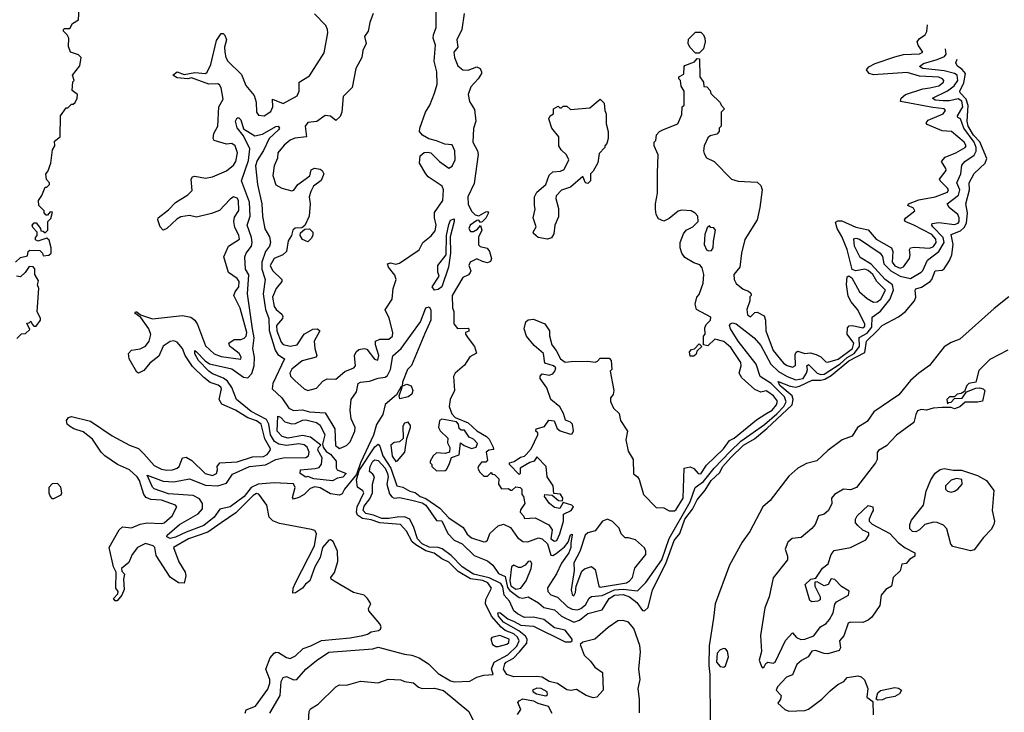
# Model space of a CAD drawing. Extents: x 2380107 to 2585170, y 384273 to 546161.
# Tile 289 of 331: x 2539401 to 2544987, y 477760 to 481690. Entities that reach past the tile are written whole.
import ezdxf

# ---------------------------------------------------------------- set-up
doc = ezdxf.new("R2010")
doc.units = 0

msp = doc.modelspace()

# ---------------------------------------------------------------- linework, layer by layer
at = {"layer": '0CON05XD'}
for points in [[(2539377.5, 480315), (2539405, 480340), (2539445, 480350), (2539450, 480375), (2539458.3, 480381.7), (2539515, 480380), (2539530, 480365), (2539535, 480350), (2539567, 480353), (2539580, 480365), (2539580, 480395), (2539568.3, 480438.3), (2539555, 480450), (2539505, 480432.5), (2539491.7, 480441.7), (2539490, 480455), (2539500, 480465), (2539500, 480485), (2539475, 480510), (2539472.5, 480525), (2539483, 480537), (2539495, 480537.5), (2539520, 480505), (2539521.7, 480491.7), (2539535, 480490), (2539545, 480480), (2539560, 480495), (2539560, 480545), (2539578.3, 480561.7), (2539587, 480597), (2539575, 480600), (2539558.3, 480581.7), (2539551.7, 480581.7), (2539540, 480595), (2539540, 480605), (2539510, 480635), (2539507.5, 480665), (2539527, 480693), (2539545, 480740), (2539555, 480740), (2539570, 480755), (2539570, 480765), (2539553, 480783), (2539550, 480815), (2539561.7, 480828.3), (2539577.5, 480875), (2539588.3, 480951.7), (2539600, 480975), (2539598.3, 481001.7), (2539630, 481025), (2539632.5, 481145), (2539665, 481190), (2539675, 481190), (2539695, 481210), (2539705, 481210), (2539715, 481220), (2539727.5, 481245), (2539730, 481265), (2539698.3, 481288.3), (2539702.5, 481337.5), (2539710, 481345), (2539700, 481375), (2539741.7, 481428.3), (2539750, 481475), (2539735, 481490), (2539690, 481505), (2539678.3, 481538.3), (2539680, 481585), (2539670, 481605), (2539650, 481625), (2539650, 481635), (2539655, 481640), (2539685, 481640), (2539700.7, 481669.3), (2539735, 481690), (2539738.3, 481751.7)], [(2541755, 481273.3), (2541768.9, 481325), (2541766.9, 481395), (2541753.1, 481455), (2541760, 481545), (2541747.5, 481585), (2541748, 481605), (2541763.3, 481645), (2541763.3, 481775)], [(2540680, 477755), (2540686, 477774), (2540738.8, 477795), (2540809.3, 477890.7), (2540820.8, 477925), (2540820.8, 477945), (2540798.2, 478005), (2540821.5, 478068.5), (2540844.5, 478095.5), (2540855, 478101.4), (2540869.3, 478099.3), (2540915, 478071.4), (2540935, 478065.7), (2540965, 478080), (2541008.7, 478121.3), (2541053.2, 478136.8), (2541112.4, 478167.6), (2541275, 478182.3), (2541347.5, 478195), (2541375, 478203.3), (2541395, 478217.1), (2541436.9, 478223.1), (2541448.8, 478231.2), (2541451.2, 478245), (2541445, 478262.5), (2541381.2, 478335), (2541380.7, 478349.3), (2541393.8, 478375), (2541375, 478406), (2541355, 478424), (2541295, 478440), (2541185, 478503.3), (2541167.5, 478515), (2541166.7, 478525), (2541186.8, 478553.2), (2541205.5, 478614.5), (2541204.2, 478675), (2541179.5, 478729.5), (2541165, 478738.6), (2541155, 478735.7), (2541119.6, 478695), (2541105, 478638.8), (2541075.7, 478585), (2541046.7, 478505), (2541022.9, 478487.1), (2541005, 478463.3), (2540965, 478437.5), (2540950, 478435), (2540952.9, 478465), (2540965, 478493.8), (2541073.6, 478705), (2541084.3, 478775), (2541075, 478791.2), (2541057, 478797), (2540875, 478830.8), (2540836.8, 478846.8), (2540817, 478867), (2540803.8, 478935), (2540758.3, 478998.3), (2540745, 479000.6), (2540725, 478989.1), (2540627.8, 478892.2), (2540545, 478834.3), (2540469, 478781), (2540358.6, 478745), (2540274.5, 478695), (2540303.7, 478613.6), (2540340, 478555), (2540344.2, 478535), (2540335, 478493.3), (2540302.5, 478495), (2540255, 478526), (2540175, 478650), (2540168.8, 478695), (2540157.8, 478705), (2540115, 478717.3), (2540070, 478695), (2540038.5, 478655), (2540020.8, 478609.2), (2539979.4, 478575), (2539980.3, 478560.3), (2539996.4, 478543.6), (2539990, 478515), (2539993, 478457), (2539980, 478425), (2539955, 478392.5), (2539943, 478393), (2539932.5, 478405), (2539958.3, 478431.7), (2539960, 478445), (2539947.5, 478465), (2539948.8, 478555), (2539934.3, 478584.3), (2539908, 478695), (2539965.6, 478795), (2539985, 478811.4), (2540001.1, 478811.1), (2540035, 478806.9), (2540085, 478827.3), (2540125, 478834.6), (2540205, 478830.9), (2540221.2, 478835), (2540265.8, 478875), (2540292.5, 478925), (2540285.6, 478935.6), (2540205, 478963.6), (2540145, 478967.5), (2540117.8, 478977.8), (2540105.3, 478995.3), (2540080.7, 479075), (2540068, 479095), (2540025, 479135.4), (2539956.8, 479166.8), (2539884.6, 479214.6), (2539864.3, 479235), (2539815, 479310), (2539762.2, 479352.2), (2539708.5, 479368.5), (2539682.9, 479382.9), (2539671.1, 479395), (2539666.7, 479415), (2539677.3, 479432.7), (2539695, 479437.8), (2539802.4, 479412.4), (2539925, 479328.9), (2540025, 479275.6), (2540075, 479256.5), (2540105, 479225.7), (2540165, 479160.4), (2540205, 479138.8), (2540235, 479132.9), (2540267.5, 479135), (2540295, 479144.4), (2540305.7, 479155), (2540325, 479203.3), (2540345, 479207.5), (2540377.8, 479187.8), (2540454, 479115), (2540495, 479103.1), (2540518, 479115), (2540523.8, 479135), (2540521.2, 479155), (2540537.5, 479175), (2540635, 479181.1), (2540721.5, 479208.5), (2540785, 479210.4), (2540805, 479223.3), (2540821.2, 479245), (2540823.8, 479255), (2540792.1, 479312.1), (2540770.4, 479395), (2540745, 479413.1), (2540695, 479430.8), (2540625.8, 479475), (2540548.2, 479508.2), (2540533.3, 479535), (2540545.6, 479595), (2540541.4, 479605), (2540526.6, 479616.6), (2540481.2, 479631.2), (2540445, 479659.1), (2540382.4, 479722.4), (2540340.8, 479785), (2540324.5, 479825), (2540295, 479860.6), (2540275, 479868.5), (2540255, 479863.3), (2540215, 479838.1), (2540189.7, 479780.3), (2540139.3, 479740.7), (2540105, 479698.8), (2540075, 479683.8), (2540065, 479690), (2540022.2, 479765), (2540019.2, 479795), (2540035, 479814), (2540085, 479822.5), (2540115, 479837.5), (2540135.6, 479865), (2540145.5, 479904.5), (2540134.5, 479935), (2540089.2, 479999.2), (2540053.8, 480025), (2540058.3, 480031.7), (2540065, 480032.5), (2540085.9, 480015.9), (2540155, 479991.8), (2540325, 480010.8), (2540372.2, 480002.2), (2540394.4, 479984.4), (2540409.7, 479959.7), (2540455, 479839.4), (2540504.1, 479794.1), (2540545, 479778.2), (2540655, 479763.3), (2540656.7, 479775), (2540646.7, 479795), (2540605, 479828.8), (2540593.8, 479835), (2540586.7, 479855), (2540617.5, 479875), (2540655, 479875.6), (2540675, 479882.7), (2540685.7, 479894.3), (2540690, 479915), (2540652.2, 480052.2), (2540616.9, 480125), (2540622.9, 480145), (2540645, 480174), (2540646.2, 480205), (2540635, 480220.5), (2540585.8, 480255), (2540560, 480345), (2540585.8, 480404.2), (2540647.5, 480445), (2540645, 480467.5), (2540621.1, 480511.1), (2540616.4, 480545), (2540620, 480570), (2540645, 480607.5), (2540642.2, 480665), (2540635, 480678.1), (2540615, 480684.3), (2540595, 480670.8), (2540535, 480607.5), (2540490, 480590), (2540405, 480568.6), (2540365, 480578.9), (2540315, 480570.5), (2540292.6, 480557.4), (2540235.6, 480504.4), (2540215, 480496.2), (2540198, 480515), (2540184.2, 480555), (2540186.2, 480565), (2540245, 480611.4), (2540285, 480652.9), (2540355, 480695.8), (2540380, 480720), (2540374.3, 480785), (2540381.2, 480798.8), (2540395, 480802), (2540455, 480791.5), (2540495, 480798.5), (2540575, 480833.1), (2540615, 480864.2), (2540626.7, 480885), (2540636.4, 480935), (2540624, 480975), (2540605, 480988), (2540573.9, 480983.9), (2540505, 481003.8), (2540498.8, 481015), (2540502, 481045), (2540525.8, 481085), (2540530, 481195), (2540555, 481240), (2540545, 481302.5), (2540535, 481321.2), (2540525, 481325.8), (2540475, 481324.3), (2540375, 481360), (2540355, 481354.2), (2540295, 481360), (2540270, 481375), (2540295, 481393.3), (2540335, 481378.8), (2540395, 481390), (2540455, 481384.2), (2540465, 481392), (2540486.4, 481435), (2540517.9, 481572.1), (2540545, 481612.5), (2540555, 481612.5), (2540565, 481602.5), (2540574, 481575), (2540562.9, 481535), (2540565.6, 481505), (2540571.1, 481475), (2540581.9, 481455), (2540659.1, 481379.1), (2540685, 481316.7), (2540730.7, 481260.7), (2540742.5, 481222.5), (2540744.4, 481165), (2540755, 481148), (2540787.5, 481145), (2540825, 481170), (2540836.7, 481195), (2540835, 481240), (2540895, 481214.6), (2540975, 481257.5), (2540986.4, 481285), (2540987.1, 481335), (2541045, 481372.2), (2541127.7, 481502.3), (2541149.6, 481615), (2541148.2, 481635), (2541137.1, 481657.1), (2541073, 481723)], [(2541405.6, 481725), (2541387.8, 481675), (2541378.8, 481625), (2541357.5, 481595), (2541365.8, 481555), (2541347.5, 481515), (2541342, 481475), (2541307.6, 481412.4), (2541287.5, 481305), (2541236.2, 481255), (2541228.6, 481165), (2541218.7, 481141.3), (2541195, 481117.5), (2541165, 481143.3), (2541135, 481147.1), (2541087, 481113), (2541035, 481106), (2541021.2, 481085), (2541027.5, 481025), (2540962.6, 481017.4), (2540935, 481005.7), (2540901.3, 480978.7), (2540866.2, 480935), (2540863.8, 480905), (2540845, 480860), (2540836.7, 480805), (2540855, 480753.3), (2540887.5, 480735), (2540945, 480718), (2540957, 480723), (2540978.8, 480755), (2541046.4, 480803.6), (2541055, 480837.5), (2541073.3, 480846.7), (2541105, 480842.5), (2541117.5, 480835), (2541126.2, 480815), (2541112, 480778), (2541067.5, 480745), (2541052.5, 480715), (2541043.3, 480685), (2541048.8, 480645), (2541043.3, 480575), (2541018.3, 480521.7), (2541001.7, 480508.3), (2540963.6, 480506.4), (2540950, 480495), (2540942.5, 480465), (2540923.8, 480435), (2540914, 480375), (2540894.4, 480355.6), (2540845, 480334.3), (2540822.3, 480295), (2540835, 480266.7), (2540889.2, 480215), (2540889.2, 480205), (2540855.9, 480164.1), (2540836.2, 480115), (2540845, 480062.5), (2540855.6, 480045), (2540888.5, 480018.5), (2540893.1, 480005), (2540891.4, 479995), (2540857.5, 479955), (2540860.3, 479925), (2540885, 479859.2), (2540896, 479846), (2540935, 479837.3), (2540974.7, 479845.3), (2541014.5, 479905.5), (2541065, 479934.2), (2541090, 479935), (2541103.3, 479925), (2541072.1, 479865), (2541074.6, 479825), (2541087.5, 479785), (2541083.8, 479775), (2541004.2, 479755), (2540945, 479707.5), (2540934.4, 479685), (2540937.7, 479667.7), (2540961.7, 479641.7), (2541015, 479595.7), (2541035, 479585.7), (2541085, 479599.4), (2541121.8, 479638.2), (2541145, 479652.5), (2541195, 479650), (2541245, 479692.9), (2541296.7, 479715), (2541306, 479725), (2541300, 479785), (2541310, 479805), (2541325, 479818.1), (2541355, 479824.3), (2541370, 479820), (2541414.3, 479764.3), (2541432.5, 479757.5), (2541439.4, 479785), (2541420, 479845), (2541420, 479865), (2541445, 479878), (2541495, 479878), (2541515.7, 479895), (2541517.1, 479915), (2541496.4, 479996.4), (2541473.6, 480043.6), (2541514, 480105), (2541520, 480165), (2541536.4, 480216.4), (2541529.8, 480239.8), (2541494, 480285), (2541487.5, 480305), (2541505, 480311.2), (2541535, 480302), (2541555, 480308), (2541668, 480385), (2541688.8, 480425), (2541735.7, 480464.3), (2541758, 480492), (2541764.4, 480525), (2541754.4, 480565), (2541754.5, 480595.5), (2541801.5, 480665), (2541804.6, 480725), (2541798.5, 480745), (2541718.7, 480798.7), (2541704.6, 480814.6), (2541670, 480875), (2541672.3, 480917.7), (2541695, 480936), (2541715, 480939.2), (2541734.3, 480934.3), (2541782.9, 480885), (2541835, 480848), (2541855, 480858), (2541872.5, 480895), (2541870.4, 480945), (2541855, 480979.2), (2541813, 480983), (2541765, 481003.5), (2541723.1, 481013.1), (2541685.8, 481035), (2541669.2, 481055), (2541670.8, 481075), (2541702.9, 481165), (2541727.5, 481205), (2541755, 481273.3)], [(2541922, 481725), (2541909.2, 481635), (2541881.2, 481575), (2541887.5, 481535), (2541864.2, 481505), (2541867.1, 481475), (2541887.4, 481427.4), (2541915, 481405.7), (2541945, 481404.3), (2541995, 481422.5), (2542013, 481413), (2542020, 481395), (2542020, 481385), (2542002, 481355), (2541960.7, 481309.3), (2541944.4, 481265), (2541953.8, 481225), (2541980.7, 481180.7), (2541988.1, 481115), (2541975, 481072.5), (2541972.7, 480995), (2541999.1, 480945), (2542001.8, 480925), (2541979.4, 480760.6), (2541942.7, 480685), (2541945, 480642.5), (2541963.3, 480603.3), (2541985, 480582), (2542005, 480576.7), (2542045, 480600), (2542055, 480602.5), (2542060, 480595), (2542045, 480563.3), (2542025, 480542.5), (2542015, 480540), (2542005, 480552.5), (2541995, 480550), (2541957.5, 480525), (2541948.6, 480505), (2541957.7, 480487.7), (2541975, 480488.1), (2541998.9, 480501.1), (2542015, 480522.5), (2542022, 480495), (2542004.6, 480455.4), (2542003.2, 480413.2), (2542012.9, 480402.9), (2542052.7, 480392.7), (2542065.5, 480375.5), (2542077.5, 480335), (2542071.2, 480318.8), (2542055, 480310.8), (2542027, 480317), (2541995, 480333.8), (2541956, 480315), (2541950, 480295), (2541960, 480265), (2541957.5, 480255), (2541947.3, 480242.7), (2541915, 480226.2), (2541853.8, 480125), (2541855.8, 480055), (2541863.8, 480035), (2541864, 479965), (2541885, 479937.5), (2541945, 479940), (2541950, 479935), (2541948.3, 479921.7), (2541930, 479915), (2541930, 479905), (2541945, 479882.5), (2541981.2, 479835), (2541991.7, 479798.3), (2541955, 479777.5), (2541925, 479730), (2541872.5, 479685), (2541862.5, 479665), (2541867.5, 479585), (2541843.3, 479535), (2541836.7, 479495), (2541853, 479453), (2541871.7, 479431.7), (2541945, 479402.5), (2541995, 479357.5), (2542050, 479325), (2542065, 479310), (2542087.5, 479265), (2542088.3, 479251.7), (2542063, 479247), (2542047.5, 479235), (2542055, 479190), (2542045, 479180), (2542021.7, 479178.3), (2542003, 479157), (2542000, 479145), (2542010, 479125), (2542035, 479100), (2542055, 479100), (2542075, 479120), (2542081.7, 479111.7), (2542095, 479110), (2542120, 479085), (2542117.5, 479055), (2542135, 479027.5), (2542175, 479030), (2542185, 479020), (2542195, 479020), (2542215, 479040), (2542240, 479035), (2542250, 479025), (2542250, 478995), (2542260, 478985), (2542266.7, 478945), (2542241.7, 478908.3), (2542240, 478895), (2542260, 478875), (2542265, 478860), (2542325, 478862.5), (2542403.1, 478823.1), (2542420.9, 478795), (2542414.7, 478745), (2542435, 478731.1), (2542448.6, 478735), (2542465, 478772), (2542486.4, 478845), (2542485.8, 478884.2), (2542529.2, 478905), (2542542, 478925), (2542532.5, 478935), (2542485, 478950), (2542465, 478916.2), (2542435, 478922), (2542406.7, 478945), (2542377.5, 478985), (2542380, 478995), (2542421.7, 478991.7), (2542458.3, 478961.7), (2542480, 478960), (2542482.5, 478975), (2542468.3, 478998.3), (2542431.7, 479001.7), (2542427.5, 479045), (2542393.8, 479095), (2542387.5, 479155), (2542335, 479210), (2542320, 479185), (2542295, 479177.5), (2542240, 479145), (2542240, 479115), (2542235, 479110), (2542180, 479165), (2542180, 479175), (2542207, 479183), (2542241.7, 479208.3), (2542265, 479212.5), (2542275, 479222.5), (2542303.3, 479255), (2542340, 479335), (2542340, 479345), (2542330, 479355), (2542331.7, 479368.3), (2542378.3, 479381.7), (2542403, 479417), (2542433, 479413), (2542449.3, 479369.3), (2542466.4, 479356.4), (2542525, 479337.5), (2542535, 479340), (2542543, 479357), (2542537.5, 479395), (2542526.1, 479406.1), (2542497.5, 479417.5), (2542486.7, 479455), (2542465, 479492.5), (2542413.9, 479533.9), (2542390.7, 479600.7), (2542353, 479653), (2542353, 479667), (2542365, 479680), (2542405, 479673.8), (2542425, 479680), (2542437.5, 479695), (2542442.5, 479715), (2542430, 479725), (2542380.7, 479740.7), (2542372.5, 479795), (2542320.5, 479840.5), (2542276.7, 479895), (2542262.5, 479935), (2542272.5, 479975), (2542285, 479986.7), (2542315, 479991.2), (2542380, 479965), (2542406.7, 479925), (2542407, 479897), (2542420, 479845), (2542445, 479813.3), (2542470, 479765), (2542495, 479747.5), (2542529.3, 479750.7), (2542625, 479752.5), (2542665, 479747.5), (2542678.3, 479751.7), (2542695, 479770), (2542745, 479770), (2542757, 479757), (2542760, 479705), (2542750, 479695), (2542772.5, 479585), (2542767, 479563), (2542752.5, 479545), (2542753.6, 479523.6), (2542770, 479485), (2542801.2, 479455), (2542810, 479415), (2542850, 479355), (2542840, 479305), (2542852.3, 479242.3), (2542881.2, 479195), (2542883, 479113), (2542906.4, 479096.4), (2542915, 479080), (2542940, 478995), (2543012, 478922), (2543055, 478920), (2543085, 478903.8), (2543115, 478903.8), (2543125, 478910), (2543165.7, 478975), (2543170, 479145), (2543205, 479152.5), (2543225, 479143.3), (2543250, 479115), (2543265, 479113.3), (2543297.8, 479162.2), (2543394.2, 479255), (2543428.3, 479301.7), (2543455, 479316), (2543580, 479420), (2543634.2, 479454.2), (2543670, 479475), (2543695, 479504.4), (2543699.2, 479525), (2543695, 479533.3), (2543678.1, 479555), (2543645, 479579.2), (2543635, 479583.8), (2543605, 479576.7), (2543571.2, 479591.2), (2543497.1, 479657.1), (2543482, 479685), (2543494, 479725), (2543492.5, 479745), (2543435, 479829.2), (2543395, 479863.3), (2543345, 479877.5), (2543305, 479840), (2543280, 479845), (2543280, 479895), (2543290, 479905), (2543288.3, 479941.7), (2543295, 479960), (2543320, 479985), (2543321.7, 480001.7), (2543240, 480045), (2543232.5, 480075), (2543242.5, 480115), (2543255, 480130), (2543278.9, 480195), (2543283.1, 480245), (2543271.9, 480281.9), (2543259.6, 480299.5), (2543225, 480311.2), (2543175, 480341.2), (2543157.5, 480365), (2543147.5, 480395), (2543147.5, 480425), (2543167.5, 480475), (2543182.5, 480495), (2543220, 480515), (2543250, 480545), (2543247.5, 480575), (2543233, 480593), (2543210, 480605), (2543155, 480610), (2543136.4, 480603.6), (2543085, 480562.5), (2543055, 480547.5), (2543025, 480560), (2543012.5, 480585), (2543007.5, 480615), (2543007.5, 480645), (2543020, 480705), (2543019.3, 480820.7), (2543023, 480923), (2543000, 480975), (2543000, 480995), (2543010, 481005), (2543013, 481037), (2543030, 481055), (2543053, 481067), (2543135, 481100), (2543157, 481153), (2543160, 481195), (2543170, 481205), (2543170, 481285), (2543153, 481313), (2543150, 481345), (2543140, 481355), (2543140, 481365), (2543168.3, 481381.7), (2543170, 481425), (2543175, 481430), (2543228.3, 481451.7), (2543245, 481470), (2543258.3, 481468.3), (2543260, 481365), (2543280, 481335), (2543281.7, 481311.7), (2543298.3, 481308.3), (2543318.3, 481288.3), (2543321.7, 481271.7), (2543375, 481220), (2543380, 481205), (2543400, 481185), (2543380, 481165), (2543380, 481085), (2543370, 481075), (2543370, 481055), (2543355, 481040), (2543318.3, 481031.7), (2543305, 481020), (2543283.3, 480975), (2543280, 480945), (2543285, 480930), (2543297, 480907), (2543340, 480885), (2543440, 480785), (2543477, 480773), (2543585, 480767.5), (2543605, 480750), (2543612.5, 480725), (2543600, 480625), (2543583.8, 480555), (2543515, 480442.5), (2543495.8, 480365), (2543486.7, 480285), (2543452, 480245), (2543454.6, 480215), (2543465, 480192.5), (2543505, 480160), (2543535, 480150), (2543548.3, 480138.3), (2543550, 480125), (2543543, 480117), (2543542.5, 480095), (2543526.7, 480045), (2543530, 480015), (2543546.2, 480003.8), (2543571.7, 480028.3), (2543585, 480030), (2543625, 480010), (2543632.5, 479985), (2543633.8, 479925), (2543675, 479812.9), (2543735, 479741.1), (2543755, 479727.5), (2543785, 479718.9), (2543802.3, 479727.7), (2543800.6, 479789.4), (2543806, 479804), (2543815, 479808.8), (2543855, 479795.8), (2543885, 479800), (2543920, 479790), (2543946.5, 479776.5), (2543975, 479748.8), (2543985, 479747.5), (2544045, 479764.2), (2544125.2, 479825), (2544132.3, 479855), (2544096.2, 479905), (2544097.8, 479942.2), (2544107.3, 479952.7), (2544125, 479954.6), (2544185, 479941.8), (2544195, 479950), (2544195.9, 479964.1), (2544153.5, 480045), (2544118.6, 480088.6), (2544101.6, 480121.6), (2544091.8, 480188.2), (2544095, 480230), (2544105, 480236), (2544122, 480225), (2544166, 480145), (2544208, 480108), (2544245, 480087.5), (2544265, 480089.1), (2544286, 480105), (2544313.3, 480155), (2544263.9, 480203.9), (2544240.6, 480245), (2544215, 480266.2), (2544195, 480273.7), (2544144.6, 480264.6), (2544123.1, 480273.1), (2544096.2, 480386.2), (2544065, 480459.5), (2544038.2, 480505), (2544028.9, 480541.1), (2544042.1, 480547.9), (2544065, 480547.8), (2544145, 480512.4), (2544215, 480498.2), (2544260.5, 480445), (2544346.4, 480395), (2544353.5, 480375), (2544351.4, 480315), (2544365, 480294.2), (2544395, 480279.2), (2544415, 480287.6), (2544448.2, 480335), (2544452.9, 480355), (2544448.6, 480385), (2544454.6, 480395.4), (2544475, 480399.1), (2544565, 480393.4), (2544585, 480403.1), (2544599.6, 480425), (2544598.2, 480445), (2544575, 480470.7), (2544474.2, 480524.2), (2544423.8, 480545), (2544421.2, 480555), (2544428, 480565), (2544480, 480605), (2544470.7, 480620.7), (2544440, 480635), (2544443.3, 480645), (2544502.4, 480667.6), (2544595, 480684.2), (2544665, 480710.5), (2544669.6, 480725), (2544664.7, 480734.7), (2544622.5, 480775), (2544619.2, 480785), (2544656.2, 480835), (2544655.8, 480845.8), (2544631.2, 480885), (2544650.6, 480909.4), (2544712, 480935), (2544765, 480964.3), (2544770.8, 480975), (2544759.2, 480995), (2544686.7, 481055), (2544635, 481059.6), (2544549.2, 481095), (2544544.2, 481105), (2544555, 481120.6), (2544638.9, 481155), (2544653.1, 481175), (2544646.2, 481185), (2544581.3, 481191.3), (2544397.5, 481225), (2544402.5, 481245), (2544426, 481265), (2544525, 481297.2), (2544563.4, 481303.4)], [(2544563.4, 481303.4), (2544614.5, 481314.5), (2544641.4, 481335), (2544642.9, 481345), (2544635.7, 481355), (2544615, 481363.6), (2544505, 481369.5), (2544435, 481390.9), (2544245, 481377.3), (2544220, 481385), (2544205.7, 481405), (2544217.8, 481422.2), (2544255, 481441.8), (2544365, 481480), (2544415, 481491.8), (2544505, 481495.7), (2544524, 481505), (2544498.1, 481545), (2544492.2, 481565), (2544505, 481584.3), (2544537.5, 481605), (2544547.4, 481622.6), (2544551.4, 481660.3)], [(2543255, 481500), (2543235, 481500), (2543203.6, 481533.6), (2543192.5, 481555), (2543195, 481580), (2543235, 481620), (2543265, 481620), (2543280, 481605), (2543287.5, 481585), (2543290, 481565), (2543280, 481525), (2543255, 481500)], [(2542528, 478722), (2542527.5, 478695), (2542516.2, 478665), (2542474, 478606), (2542445.9, 478545), (2542395, 478465.7), (2542398, 478445), (2542415, 478425.5), (2542453, 478413), (2542509, 478359), (2542535.8, 478345.8), (2542565, 478341.6), (2542585, 478348.8), (2542610, 478370), (2542632.5, 478407.5), (2542645, 478417.5), (2542705, 478423.4), (2542775, 478454.1), (2542825, 478457.9), (2542905, 478448.9), (2542953.7, 478496.3), (2543044.5, 478625), (2543084.9, 478745.1), (2543205.1, 478954.9), (2543232.2, 479035), (2543280.4, 479069.6), (2543341, 479145), (2543430.9, 479239.1), (2543492.5, 479297.5), (2543626.2, 479393.8), (2543695.8, 479454.2), (2543735.5, 479495), (2543749.3, 479520.7), (2543739.1, 479549.1), (2543665, 479624.8), (2543600.9, 479665), (2543578.9, 479735), (2543477.5, 479865), (2543433.1, 479935), (2543428, 479955), (2543433.8, 479965), (2543445, 479970), (2543465, 479964.3), (2543568.1, 479885), (2543605, 479840.8), (2543662.3, 479735), (2543705, 479693), (2543754.5, 479664.5), (2543805, 479646.5), (2543845, 479654.8), (2543864.8, 479685), (2543869.3, 479705), (2543865.8, 479725), (2543875, 479734.2), (2543924.5, 479685), (2543945, 479676.3), (2543965, 479679.4), (2544055, 479736.9), (2544095, 479773.7), (2544134.8, 479795), (2544164.3, 479835), (2544163.1, 479886.9), (2544208.2, 479911.8), (2544235.2, 479945), (2544237.7, 480002.3), (2544285, 480035.5), (2544337.8, 480102.2), (2544357.8, 480155), (2544352.3, 480185), (2544311, 480215), (2544231.9, 480301.9), (2544169.8, 480339.8), (2544137.1, 480405), (2544133.4, 480446.6), (2544145, 480450.6), (2544165.7, 480445), (2544281.9, 480365), (2544295.8, 480345.8), (2544304.1, 480304.1), (2544342.9, 480265), (2544395, 480235.2), (2544455, 480222), (2544515, 480256.5), (2544525, 480266), (2544551.4, 480325), (2544614.7, 480375), (2544645.6, 480425), (2544640, 480455), (2544582.1, 480515), (2544574.6, 480525), (2544576.7, 480533.3), (2544615, 480539.8), (2544705, 480527.7), (2544724.6, 480535), (2544730.5, 480545), (2544730.4, 480565), (2544722.1, 480585), (2544674.6, 480625), (2544662.9, 480645), (2544727.2, 480695), (2544734.1, 480725), (2544717.9, 480765), (2544740.8, 480815), (2544745, 480863.8), (2544763.3, 480885), (2544815, 480921.2), (2544826.2, 480943.8), (2544826.6, 480965), (2544815, 480994.8), (2544756.4, 481075), (2544737.5, 481127.5), (2544722.5, 481135), (2544722, 481145), (2544750.9, 481195), (2544745, 481227.5), (2544725, 481241.1), (2544675, 481230.2), (2544639.5, 481229.5), (2544595, 481233.4), (2544578.8, 481245), (2544665, 481286.2), (2544703, 481315), (2544723.5, 481345), (2544719.3, 481375), (2544705, 481385.6), (2544645, 481400.4), (2544525, 481413.3), (2544506.2, 481425), (2544528.8, 481441.2), (2544606.7, 481463.3), (2544648, 481481.9), (2544657.5, 481495), (2544653, 481525.6)], [(2543245, 478965.7), (2543290.3, 479019.7), (2543323.7, 479075), (2543370.9, 479119.1), (2543390.4, 479155), (2543435, 479205.7), (2543506.6, 479275), (2543569.1, 479310.9), (2543639.2, 479370.8), (2543783.1, 479505), (2543789.6, 479535), (2543782.6, 479555), (2543712.8, 479615), (2543703.1, 479636.9), (2543771.1, 479611), (2543805, 479605.7), (2543825, 479609.6), (2543896, 479645), (2543945, 479644.8), (2543969.1, 479650.9), (2544005, 479671.6), (2544105, 479754.4), (2544195, 479800.8), (2544204.7, 479865), (2544266.3, 479923.7), (2544293.8, 479955), (2544386.3, 480003.7), (2544425.5, 480034.5), (2544478, 480095), (2544485.4, 480115.4), (2544480.6, 480155), (2544485, 480162), (2544516.9, 480173.1), (2544566, 480205), (2544575.7, 480215), (2544593.8, 480265), (2544635, 480269.4), (2544645, 480275.7), (2544676.1, 480323.9), (2544688.1, 480355), (2544696.2, 480415), (2544685, 480471.2), (2544738.1, 480491.9), (2544758.5, 480511.5), (2544771.6, 480535), (2544778.5, 480595), (2544769.1, 480645), (2544789.7, 480725), (2544788.2, 480765), (2544815, 480817.8), (2544878.8, 480875), (2544887.9, 480902.1), (2544846.9, 480996.9), (2544811.5, 481035), (2544780.8, 481085), (2544775.6, 481115), (2544782.3, 481202.3), (2544769.4, 481239.4), (2544736.2, 481275), (2544734.6, 481285), (2544757.5, 481332.5), (2544766, 481385), (2544748.3, 481408.3), (2544718.7, 481428.7), (2544712.3, 481445), (2544719.3, 481465.2)], [(2542395, 480444), (2542342.5, 480455), (2542315.9, 480475.9), (2542314, 480485), (2542330.8, 480515), (2542314.2, 480565), (2542326.2, 480615), (2542320.8, 480635), (2542321.4, 480685), (2542335, 480712), (2542386.7, 480755), (2542405, 480807.5), (2542425, 480826.7), (2542469.3, 480830.7), (2542489.3, 480840.7), (2542516.7, 480895), (2542503.6, 480923.6), (2542472.3, 480952.3), (2542460, 480975), (2542460, 481025), (2542420, 481075), (2542403, 481127), (2542410, 481145), (2542430, 481155), (2542430, 481185), (2542455, 481200), (2542465, 481190), (2542475, 481190), (2542485, 481200), (2542505, 481200), (2542525, 481180), (2542635, 481190), (2542695, 481240), (2542717, 481217), (2542720, 481175), (2542727.5, 481155), (2542728.3, 481098.3), (2542740, 481055), (2542740, 481015), (2542731.7, 480988.3), (2542720, 480975), (2542720, 480965), (2542688.3, 480931.7), (2542681.7, 480878.3), (2542655, 480830), (2542640, 480815), (2542640, 480775), (2542625, 480760), (2542610, 480765), (2542595, 480800), (2542525, 480740), (2542475, 480722.5), (2542445, 480690), (2542442.5, 480675), (2542458.3, 480618.3), (2542458.1, 480571.9), (2542436.2, 480525), (2542431.2, 480475), (2542417.7, 480452.3), (2542395, 480444)], [(2540255, 478745.6), (2540236.2, 478755), (2540238, 478765), (2540308.5, 478825), (2540413.6, 478886.4), (2540438, 478915), (2540438.4, 478945), (2540420.4, 478970.4), (2540385, 478989.1), (2540245, 478998.5), (2540165, 479027.1), (2540155, 479037.5), (2540124.3, 479105.7), (2540215, 479071.8), (2540275, 479068.1), (2540365, 479083.8), (2540455, 479048.1), (2540525.7, 479044.3), (2540575, 479060.9), (2540609.3, 479110.7), (2540705.8, 479154.2), (2540795.2, 479164.8), (2540855, 479194.8), (2540895, 479204.4), (2541025.2, 479204.8), (2541040.4, 479215), (2541043.6, 479235), (2541031.8, 479265), (2541015, 479278.3), (2540985, 479283.1), (2540915, 479272.9), (2540871.2, 479281.2), (2540845.9, 479295.9), (2540823.5, 479333.5), (2540814.5, 479395), (2540802, 479422), (2540715, 479466.7), (2540631.5, 479535), (2540605, 479602.9), (2540579.5, 479639.5), (2540556.7, 479656.6), (2540495, 479680.7), (2540474, 479695), (2540415, 479756.9), (2540395, 479794), (2540395, 479812.5), (2540405, 479805.8), (2540453.4, 479753.4), (2540477.6, 479737.6), (2540605, 479709.2), (2540671.1, 479661.1), (2540695, 479658.1), (2540718.4, 479681.6), (2540731, 479725), (2540733.1, 479775), (2540722.9, 479825), (2540732.2, 479885), (2540722.4, 479935), (2540692.8, 480135), (2540701.5, 480241.5), (2540682.9, 480275), (2540679.3, 480345), (2540686.2, 480365), (2540715.6, 480404.4), (2540719.5, 480425), (2540716.8, 480455), (2540692.5, 480525), (2540707.8, 480575), (2540705.4, 480655.4), (2540659.5, 480775), (2540698.5, 480891.5), (2540707.6, 480957.6), (2540671.1, 481031.1), (2540635, 481076.7), (2540626.1, 481113.9), (2540635, 481132.5), (2540645, 481133.3), (2540655, 481122.5), (2540671.7, 481071.7), (2540735, 481031.9), (2540778.8, 481041.2), (2540855, 481083.8), (2540867.5, 481085), (2540876, 481075), (2540870, 481065), (2540815.7, 481015), (2540785, 480947.1), (2540748.9, 480891.1), (2540739.3, 480860.7), (2540750.8, 480755), (2540774.2, 480645), (2540777.9, 480575), (2540792.7, 480502.7), (2540818.3, 480458.3), (2540824.6, 480425.4), (2540818.5, 480405), (2540795, 480374.3), (2540775.2, 480314.8), (2540774.2, 480275), (2540793.4, 480215), (2540782.4, 480135), (2540795.9, 480045.9), (2540814.3, 479994.3), (2540816.2, 479926.2), (2540850.7, 479815), (2540865, 479790), (2540903.1, 479765), (2540837, 479625), (2540833.7, 479595), (2540888.4, 479545), (2540928.7, 479485), (2540955, 479472.3), (2541005, 479475.3), (2541045, 479464.4), (2541135, 479458.6), (2541188.1, 479368.1), (2541193.6, 479273.6), (2541215, 479256.8), (2541255.4, 479274.6), (2541275.3, 479295), (2541302.6, 479355), (2541303.5, 479375), (2541282.5, 479425), (2541276.7, 479473.3), (2541282.5, 479535), (2541311.6, 479578.4), (2541322.2, 479625), (2541335, 479632.3), (2541385, 479638.2), (2541435, 479656.2), (2541475, 479662.3), (2541488.3, 479671.7), (2541504.8, 479705.2), (2541517.6, 479782.4), (2541566.1, 479823.9), (2541675.5, 479975), (2541705, 480055.8), (2541725, 480061.2), (2541733.5, 480043.5), (2541734.1, 479985), (2541699.9, 479910.1), (2541623.2, 479726.8), (2541600.6, 479705), (2541573.1, 479633.1), (2541570.7, 479610.7), (2541597.3, 479622.7), (2541621.8, 479611.8), (2541631.6, 479585), (2541625.3, 479565), (2541605, 479549.2), (2541558, 479538), (2541554.1, 479555.9), (2541570, 479605), (2541565, 479608.8), (2541538, 479562), (2541475, 479505.7), (2541461.2, 479448.8), (2541425, 479392.9), (2541407.8, 479332.3), (2541334.8, 479175), (2541311.5, 479108.5), (2541244.3, 479025), (2541231.2, 478998.8), (2541215, 478991.1), (2541165, 478998.8), (2541105, 479032.8), (2541075, 479038.4), (2541049.9, 479030.1), (2541015, 478996.2), (2540985, 478979.1), (2540955, 478970), (2540948.3, 478978.3), (2540963.6, 479035), (2540955, 479056.1), (2540845, 479062.1), (2540754.9, 479055.1), (2540715, 479036.3), (2540675.2, 478985), (2540595, 478925.2), (2540537.5, 478912.5), (2540505, 478867.6), (2540445, 478818.9), (2540345, 478782.5), (2540285, 478753.3), (2540255, 478745.6)], [(2541755, 480154.4), (2541740.6, 480175), (2541780.8, 480235), (2541773.2, 480256.8), (2541772.9, 480295), (2541821.2, 480355), (2541821.9, 480465), (2541835, 480527.5), (2541845, 480552.5), (2541865, 480560), (2541866.2, 480545), (2541842.3, 480457.7), (2541845.8, 480365), (2541834.3, 480285), (2541795.6, 480175), (2541775, 480159.4), (2541755, 480154.4)], [(2543308.8, 480378.8), (2543325, 480380), (2543335.8, 480395), (2543336.1, 480433.9), (2543347.5, 480495), (2543338.3, 480508.3), (2543321.7, 480511.7), (2543315, 480520), (2543301.7, 480508.3), (2543288.3, 480471.7), (2543283.3, 480415), (2543297.5, 480385), (2543308.8, 480378.8)], [(2541035, 480430), (2541005, 480442.5), (2540992.5, 480465), (2540995, 480480), (2541018.3, 480501.7), (2541045, 480502.5), (2541063.3, 480485), (2541063.8, 480465), (2541055, 480447.5), (2541035, 480430)], [(2539385, 479880), (2539411.7, 479908.3), (2539435, 479910), (2539458.3, 479931.7), (2539441.7, 479968.3), (2539455, 479970), (2539465, 479980), (2539471.7, 479961.7), (2539481.7, 479951.7), (2539495, 479950), (2539520, 479985), (2539520, 479995), (2539500, 480035), (2539510, 480165), (2539502.5, 480185), (2539507.5, 480207.5), (2539487.5, 480245), (2539487, 480277), (2539477, 480287), (2539455, 480290), (2539432.5, 480255), (2539405, 480230), (2539384, 480234)], [(2545012.9, 480117.1), (2544928.5, 480051.5), (2544735, 479877.8), (2544685, 479858.1), (2544645, 479834.4), (2544561.7, 479728.3), (2544501.2, 479685), (2544455, 479642), (2544388.3, 479561.7), (2544334.6, 479525.4), (2544245.8, 479465), (2544209.3, 479410.7), (2544154, 479376), (2544123.6, 479326.4), (2544066, 479305), (2543986, 479245), (2543923.3, 479186.7), (2543865, 479171.4), (2543815, 479145.8), (2543765, 479100), (2543658.3, 478961.7), (2543617.8, 478925), (2543543.9, 478785), (2543498.9, 478725), (2543428.2, 478595), (2543346.6, 478375), (2543336.9, 478293.1), (2543313.2, 478136.8), (2543310.2, 478025), (2543315.6, 477975), (2543318.4, 477698.4)], [(2543225, 479780), (2543205, 479780), (2543200, 479805), (2543211.7, 479818.3), (2543228.3, 479821.7), (2543255, 479850), (2543270, 479835), (2543241.7, 479808.3), (2543238.3, 479791.7), (2543225, 479780)], [(2545006.2, 479815), (2544905, 479762.5), (2544841.3, 479698.7), (2544825, 479632.5), (2544785, 479626), (2544774, 479615), (2544760, 479580), (2544741.7, 479568.3), (2544720, 479565), (2544705, 479550), (2544675, 479550), (2544660, 479535), (2544665, 479510), (2544671.7, 479518.3), (2544685, 479520), (2544705, 479540), (2544747, 479543), (2544772.5, 479577.5), (2544825, 479600), (2544845, 479601.2), (2544866, 479596), (2544876.7, 479585), (2544862.5, 479525), (2544835, 479519.2), (2544765, 479520), (2544735, 479493.3), (2544705, 479482.5), (2544685, 479490), (2544635, 479490), (2544583.6, 479486.4), (2544545, 479473.3), (2544515, 479478.8), (2544495, 479470), (2544485, 479450), (2544473.3, 479405), (2544375, 479332), (2544317.9, 479272.1), (2544273.8, 479245), (2544265.9, 479234.1), (2544266, 479195), (2544256.2, 479175), (2544148, 479035), (2544115, 479022.9), (2544075, 479026.7), (2544023.3, 478995), (2544006.7, 478975), (2544007.5, 478945), (2543990, 478905), (2543965, 478883.3), (2543932.5, 478875), (2543913.3, 478825), (2543895, 478802.5), (2543835, 478752.5), (2543784.2, 478745.8), (2543758.8, 478725), (2543743.3, 478685), (2543757.5, 478645), (2543756.7, 478625), (2543675, 478522.5), (2543652, 478415), (2543628.3, 478351.7), (2543604.5, 478195), (2543609.2, 478105), (2543596.7, 478055), (2543609.3, 478019.3), (2543615, 478012.5), (2543625, 478017.5), (2543633.6, 478036.4), (2543645, 478043.3), (2543675, 478038.8), (2543685.9, 478044.1), (2543745, 478167.5), (2543785, 478210), (2543807.5, 478185), (2543832.3, 478172.3), (2543855.7, 478174.3), (2543906.4, 478193.6), (2543943.8, 478245), (2543975.6, 478264.4), (2543995, 478286.7), (2544015.8, 478324.2), (2544026.1, 478373.9), (2544034.1, 478385.9), (2544102.5, 478425), (2544106.4, 478446.4), (2544063.6, 478473.6), (2544025, 478513.3), (2544005, 478517.5), (2543987.5, 478485), (2543965, 478477.5), (2543925, 478500), (2543911.7, 478498.3), (2543912.5, 478475), (2543942.5, 478415), (2543941.7, 478398.3), (2543929.3, 478390.7), (2543895, 478386.7), (2543883.3, 478395), (2543857.5, 478485), (2543890, 478515), (2543918.3, 478521.7), (2543955, 478576.7), (2543987.7, 478602.3), (2544004.1, 478655.9), (2544021.7, 478678.3), (2544115, 478694.2), (2544201.7, 478738.3), (2544217.5, 478765), (2544218.3, 478778.3), (2544185, 478792.5), (2544155, 478820), (2544143.3, 478835), (2544142.5, 478855), (2544152.5, 478875), (2544215, 478932.5), (2544240, 478925), (2544242.5, 478905), (2544237.5, 478895), (2544220, 478855), (2544220, 478845), (2544237, 478827), (2544337.5, 478775), (2544385, 478722.5), (2544425, 478693.3), (2544480, 478665), (2544480, 478645), (2544450.7, 478629.3), (2544430, 478605), (2544405, 478600), (2544395, 478562.5), (2544356.7, 478525), (2544346.2, 478475), (2544314.2, 478455.8), (2544287.5, 478425), (2544281.2, 478365), (2544235, 478300), (2544215, 478283.3), (2544185, 478270), (2544115, 478271.2), (2544100, 478265), (2544075.9, 478194.1), (2544052.5, 478165), (2544056.7, 478125), (2544049.6, 478110.5), (2543985, 478091.4), (2543965, 478092.9), (2543915, 478111.2), (2543895, 478106.7), (2543873.8, 478075), (2543835.7, 478054.3), (2543810, 478030), (2543785, 477972.5), (2543750.7, 477959.3), (2543700, 477905), (2543692.5, 477885), (2543720, 477855), (2543717.5, 477835), (2543701.7, 477811.7), (2543742.5, 477775), (2543765, 477766.7), (2543855, 477770), (2543875, 477778), (2543951.4, 477835), (2543999.2, 477880.8), (2544041.7, 477918.3), (2544076.7, 477935), (2544095, 477957.5), (2544155, 477965.7), (2544175, 477960.8), (2544193.2, 477943.2), (2544213.3, 477895), (2544207.5, 477845), (2544241.7, 477821.7), (2544242.5, 477745)], [(2541175, 479072.5), (2541070, 479085), (2541035, 479097.5), (2541025, 479093.3), (2540992.5, 479115), (2540994, 479136), (2541077.7, 479142.3), (2541100.5, 479149.5), (2541112.7, 479167.3), (2541116.4, 479203.6), (2541093.1, 479246.9), (2541096.7, 479263.3), (2541110, 479275), (2541051.7, 479321.7), (2541005, 479331.2), (2540925, 479316.2), (2540890, 479325), (2540862.5, 479355), (2540865, 479440), (2540880, 479435), (2540905, 479407.5), (2540945, 479396.2), (2540965, 479398.8), (2541005, 479417.1), (2541025, 479418.6), (2541085, 479403.3), (2541105, 479390), (2541132.5, 479335), (2541118.3, 479281.7), (2541122.5, 479265), (2541140, 479240), (2541163.8, 479225), (2541196.2, 479185), (2541196.4, 479146.4), (2541202.5, 479135), (2541252.5, 479115), (2541235, 479093.8), (2541205, 479087.5), (2541175, 479072.5)], [(2541535, 479183.8), (2541545, 479187.5), (2541586.2, 479235), (2541597, 479313), (2541618, 479375), (2541617.3, 479387.3), (2541605, 479406), (2541585, 479400), (2541575, 479382.5), (2541576.7, 479313.3), (2541556.1, 479293.9), (2541525, 479291.2), (2541506.7, 479275), (2541515, 479212.5), (2541535, 479183.8)], [(2541765, 479130), (2541815, 479132.5), (2541823, 479137), (2541837.5, 479165), (2541850, 479205), (2541895, 479220), (2541901.7, 479288.3), (2541923, 479273), (2541965, 479257.5), (2541990, 479265), (2541997.5, 479285), (2541975, 479310), (2541951.7, 479321.7), (2541925, 479360), (2541905, 479360), (2541895, 479370), (2541890, 479395), (2541878.3, 479408.3), (2541795, 479422.5), (2541782.5, 479415), (2541777.5, 479375), (2541787, 479357), (2541830, 479315), (2541828.3, 479288.3), (2541841.7, 479261.7), (2541840, 479235), (2541815, 479227.5), (2541765, 479232.5), (2541747.5, 479215), (2541730, 479185), (2541730, 479175), (2541740, 479165), (2541740, 479155), (2541765, 479130)], [(2540820, 477755), (2540878.2, 477855), (2540881.7, 477908.3), (2540884.6, 477935.4), (2540895, 477957.5), (2540915, 477962.5), (2540955, 477944.3), (2540974.2, 477945.8), (2541025, 478004), (2541085.5, 478054.5), (2541155, 478100.4), (2541405, 478119.4), (2541435, 478129.2), (2541585, 478089.6), (2541625, 478084.5), (2541668.2, 478068.2), (2541720.6, 478035), (2541775, 477979.1), (2541845, 477937.9), (2541865, 477932.7), (2541955, 477936.9), (2541995, 477958.6), (2542035, 477970.6), (2542087.5, 477975), (2542077.2, 478007.2), (2542093.6, 478045), (2542170.6, 478085), (2542221.6, 478135), (2542233.7, 478165), (2542225.1, 478185.1), (2542205.1, 478205.1), (2542155, 478224.6), (2542133.1, 478243.1), (2542078.4, 478305), (2542043, 478375), (2542045, 478400), (2542078.1, 478465), (2542057.5, 478495), (2542027.8, 478507.8), (2541957.9, 478517.9), (2541889.4, 478559.4), (2541835, 478612.5), (2541795, 478630), (2541751.9, 478661.9), (2541705, 478675.4), (2541649.2, 478709.2), (2541627.4, 478727.4), (2541595, 478787.5), (2541561.4, 478825), (2541445, 478834.6), (2541395, 478851.8), (2541345, 478860.2), (2541318, 478878), (2541312, 478895), (2541316.5, 478925), (2541354.1, 479005), (2541347, 479017), (2541317.1, 479037.1), (2541311.1, 479078.9), (2541327.8, 479132.2), (2541416.7, 479266.7), (2541435, 479280.6), (2541445, 479269.6), (2541461.3, 479215), (2541507.3, 479145), (2541540.8, 479045), (2541575, 479037.5), (2541614.2, 479015), (2541645, 479006.6), (2541673.5, 478985), (2541705, 478973.7), (2541785, 478918.3), (2541835, 478864.1), (2541917.6, 478807.6), (2541940.1, 478770.1), (2541965, 478749.6), (2542035, 478726.5), (2542045, 478728.2), (2542055, 478737.1), (2542068.8, 478775), (2542115, 478817.6), (2542145, 478826.9), (2542185, 478807.6), (2542225, 478751.3), (2542255, 478729.2), (2542283, 478727), (2542345, 478748.9), (2542365, 478743.8), (2542394.8, 478715), (2542415, 478651.9), (2542425, 478650), (2542445, 478660), (2542491, 478699), (2542512.9, 478725), (2542525, 478766.7), (2542535, 478770), (2542535.8, 478765), (2542528, 478722)], [(2542916.8, 477756.8), (2542917.8, 477832.2), (2542910.3, 477895), (2542921.1, 477945), (2542913.8, 478005), (2542922.3, 478102.3), (2542919.2, 478139.2), (2542884.2, 478235), (2542855, 478271.9), (2542825, 478280), (2542795, 478278.6), (2542739.8, 478240.2), (2542663.9, 478175), (2542595, 478158.3), (2542580, 478145), (2542603.5, 478083.5), (2542639.3, 478049.3), (2542664, 478015), (2542707.5, 477985), (2542710.8, 477885), (2542675.5, 477845), (2542655, 477842), (2542614, 477855), (2542559.2, 477889.2), (2542527.2, 477882.8), (2542505, 477886.7), (2542452.5, 477922.5), (2542404.4, 477935), (2542365, 477958.2), (2542333, 477963), (2542205, 477960.3), (2542164.5, 477975), (2542145.8, 478005), (2542153.1, 478035), (2542160.4, 478045), (2542202.4, 478067.6), (2542236.4, 478103.6), (2542277.5, 478152.5), (2542280, 478175), (2542270.8, 478190.8), (2542232.1, 478222.1), (2542145, 478271.8), (2542117.1, 478305), (2542114.2, 478325), (2542125, 478326.9), (2542170.9, 478290.9), (2542205.6, 478275), (2542245, 478254.5), (2542315, 478248.4), (2542495, 478159.7), (2542525, 478159.3), (2542535.3, 478164.7), (2542536.1, 478173.9), (2542495.5, 478225.5), (2542435, 478238.4), (2542375, 478286), (2542315, 478299), (2542265, 478298.2), (2542225, 478319.1), (2542205, 478335.3), (2542180.5, 478390.5), (2542149, 478425), (2542141.7, 478471.7), (2542130, 478490), (2542063.5, 478523.5), (2541975, 478543.3), (2541912.2, 478585), (2541848.7, 478648.7), (2541797.4, 478687.4), (2541775, 478695.3), (2541724.1, 478695.9), (2541684.2, 478715), (2541657.1, 478745), (2541637.5, 478807.5), (2541614.8, 478854.8), (2541585, 478868.8), (2541543, 478867), (2541495, 478858.6), (2541455, 478860), (2541409.1, 478879.1), (2541365, 478888), (2541350.3, 478905), (2541355, 478929.4), (2541388.1, 478971.9), (2541402.7, 479005), (2541403.1, 479055), (2541414.2, 479095), (2541405, 479111.2), (2541386.1, 479126.1), (2541389.2, 479155), (2541405, 479185.4), (2541415, 479191.8), (2541435, 479188.8), (2541474.5, 479145), (2541487.2, 479115), (2541491.8, 479095), (2541483.3, 479055), (2541499.4, 478999.4), (2541511.6, 478981.6), (2541525, 478974.5), (2541555, 478978.1), (2541625, 478963.9), (2541685, 478948.4), (2541704.6, 478935), (2541765, 478847.5), (2541795, 478846.7), (2541830.5, 478775), (2541865, 478735.8), (2541910.8, 478715), (2541979.8, 478649.8), (2542055, 478620), (2542086.1, 478595), (2542117.9, 478547.9), (2542155, 478529.5), (2542168, 478468), (2542180.9, 478450.9), (2542235, 478411.5), (2542255, 478406.9), (2542285, 478414), (2542345, 478380.8), (2542374.7, 478354.7), (2542435, 478340.5), (2542475, 478305.9), (2542545, 478271.2), (2542577.7, 478282.3), (2542625, 478321), (2542705, 478340.9), (2542744.9, 478405.1), (2542775.5, 478424.5), (2542825, 478427.8), (2542860.9, 478415), (2542902.9, 478382.9), (2542935, 478338.2), (2542945.4, 478334.6), (2542966.9, 478355), (2542990.3, 478455), (2543066.7, 478603.3), (2543113.6, 478735), (2543146, 478774), (2543174.8, 478855), (2543217.7, 478912.3), (2543245, 478965.7)], [(2544795, 478676), (2544695, 478700), (2544683, 478713), (2544660.7, 478800.7), (2544640.8, 478820.8), (2544606.4, 478836.4), (2544585, 478838.9), (2544535, 478826), (2544505.5, 478794.4), (2544485, 478784.2), (2544465, 478786.2), (2544451.2, 478801.2), (2544450.8, 478825), (2544460.7, 478849.3), (2544528.8, 478935), (2544543.3, 479015), (2544570.4, 479079.5), (2544594.1, 479115.9), (2544622.3, 479137.7), (2544645, 479143.3), (2544696.4, 479133.6), (2544743, 479133), (2544835, 479103.3), (2544885.7, 479075.7), (2544927.7, 479017.7), (2544918.1, 478905), (2544930.8, 478845), (2544928, 478825), (2544913, 478797), (2544868.3, 478751.7), (2544815, 478680.8), (2544795, 478676)], [(2544685, 479008.8), (2544705, 479013.8), (2544723.3, 479025), (2544746.7, 479055), (2544745, 479080), (2544715, 479086.7), (2544685, 479076.7), (2544653.3, 479045), (2544652.5, 479025), (2544663.9, 479013.9), (2544685, 479008.8)], [(2539595, 478973.3), (2539636, 478994), (2539640, 479005), (2539635, 479037.5), (2539615, 479058), (2539585, 479056.2), (2539566.2, 479035), (2539566.2, 479005), (2539574.1, 478984.1), (2539583.9, 478973.9), (2539595, 478973.3)], [(2542545, 478420), (2542555, 478440), (2542558, 478475), (2542589.3, 478560.7), (2542606.1, 478573.9), (2542645, 478587.5), (2542665, 478570), (2542686.1, 478476.1), (2542695, 478470), (2542843.3, 478495), (2542860, 478505), (2542876.7, 478525), (2542891.7, 478578.3), (2542952.5, 478655), (2542953.3, 478675), (2542945, 478692.5), (2542895, 478737.5), (2542855, 478750), (2542835, 478750), (2542813, 478773), (2542802.5, 478805), (2542765, 478842), (2542735, 478855.8), (2542706.7, 478845), (2542665, 478790), (2542625, 478778.6), (2542609.2, 478765), (2542578, 478672), (2542545, 478607.5), (2542546.7, 478565), (2542530, 478455), (2542535, 478427.5), (2542545, 478420)], [(2542215, 478457.6), (2542245, 478464.1), (2542273.8, 478505), (2542301.8, 478575), (2542305.8, 478605), (2542298.1, 478618.1), (2542285, 478615.8), (2542267.8, 478595), (2542245, 478581.6), (2542231, 478581), (2542205, 478595.5), (2542190.8, 478585), (2542181.9, 478505), (2542187.9, 478477.9), (2542215, 478457.6)], [(2542102.5, 478132.5), (2542115, 478134), (2542165, 478146), (2542175.6, 478155), (2542178.6, 478175), (2542125, 478196), (2542080, 478185), (2542073.8, 478175), (2542083.3, 478145), (2542102.5, 478132.5)], [(2543395, 478016.7), (2543405, 478023.3), (2543422, 478075), (2543415.9, 478105.9), (2543405, 478120), (2543395, 478122.5), (2543375, 478113.8), (2543358, 478095), (2543354.5, 478045), (2543375, 478020), (2543395, 478016.7)], [(2541038.9, 477705), (2541044.2, 477765), (2541050.7, 477779.3), (2541095, 477805.7), (2541195, 477904.2), (2541215, 477915.8), (2541255, 477914), (2541335, 477937.1), (2541435, 477926.9), (2541492.1, 477947.9), (2541564, 477944), (2541585, 477933.8), (2541635, 477927.5), (2541662.9, 477902.9), (2541685, 477895.5), (2541755, 477897.1), (2541805, 477882.5), (2541950, 477765), (2541992.9, 477675)], [(2542385, 477854), (2542395, 477860), (2542393.3, 477875), (2542360, 477895), (2542335, 477896.9), (2542310, 477885), (2542313.8, 477875), (2542333.8, 477865), (2542385, 477854)], [(2544268.3, 477828.3), (2544260, 477835), (2544269.3, 477870.7), (2544285, 477883.3), (2544365, 477901.2), (2544387.3, 477897.3), (2544403.3, 477885), (2544391.2, 477865), (2544365, 477848.8), (2544315, 477840), (2544295, 477830), (2544268.3, 477828.3)], [(2542225, 477747.5), (2542243.3, 477775), (2542226.7, 477815), (2542233.8, 477825), (2542255, 477836.5), (2542315, 477825.6), (2542341.1, 477811.1), (2542398.5, 477795), (2542420.8, 477755)]]:
    msp.add_lwpolyline(points, dxfattribs=at)

doc.saveas('drawing.dxf')
